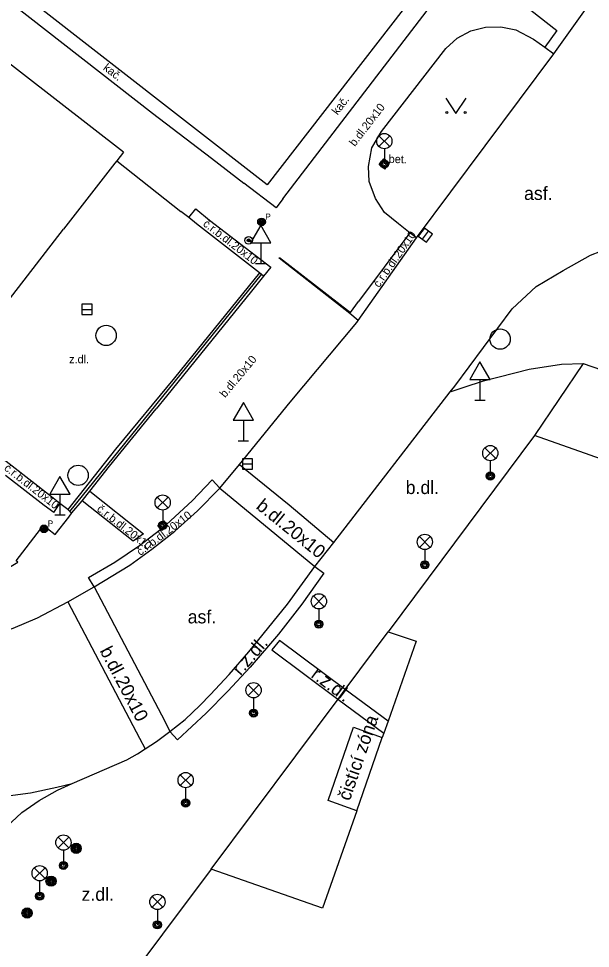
# Model space of a CAD drawing. Extents: x -598932 to -598196, y -1162207 to -1161504.
# Drawn here: x -598750.06 to -598721.95, y -1162147.07 to -1162101.35 of the extents above; entities that cross this region are included whole.
import ezdxf

# ---------------------------------------------------------------- set-up
doc = ezdxf.new("R2010")
doc.units = 0
for name, color, linetype in [('Level 25', 7, 'Continuous'), ('Level 27', 7, 'Continuous'), ('Level 33', 7, 'Continuous'), ('Level 34', 7, 'Continuous'), ('Level 36', 7, 'Continuous'), ('specificka linie pasportu komunikaci', 7, 'Continuous'), ('TM - budovy zdene_ betonove - VP', 7, 'Continuous'), ('TM - chodniky - VP', 7, 'Continuous'), ('TM - komunikace - VP', 7, 'Continuous'), ('TM - letecke snimky - pomocna linie', 7, 'Continuous'), ('TM - plot dreveny_ kovovy - VP', 7, 'Continuous'), ('TM - pomocna konstrukcna linie', 7, 'Continuous'), ('TM - popis povrchu', 7, 'Continuous'), ('TM - poznamka', 7, 'Continuous'), ('TM - rozhrani mezi zpev. plochami mezi sebou - VP', 7, 'Continuous'), ('TM - rozhrani ploch obecne - VP', 7, 'Continuous'), ('TM - vstup do budovy - zdene_ betonove', 7, 'Continuous'), ('Vrstva 34', 7, 'Continuous')]:
    doc.layers.add(name, color=color, linetype=linetype)

msp = doc.modelspace()

# ---------------------------------------------------------------- linework, layer by layer
at = {"layer": 'Level 25'}
for centre, radius in [((-598747.23, -1162142.15), 0.25), ((-598747.23, -1162142.15), 0.2), ((-598747.23, -1162142.15), 0.15), ((-598747.23, -1162142.15), 0.1), ((-598747.23, -1162142.15), 0.05), ((-598748.47, -1162143.76), 0.25), ((-598748.47, -1162143.76), 0.2), ((-598748.47, -1162143.76), 0.15), ((-598748.47, -1162143.76), 0.1), ((-598748.47, -1162143.76), 0.05), ((-598749.65, -1162145.33), 0.25), ((-598749.65, -1162145.33), 0.2), ((-598749.65, -1162145.33), 0.15), ((-598749.65, -1162145.33), 0.1), ((-598749.65, -1162145.33), 0.05)]:
    msp.add_circle(centre, radius, dxfattribs=at)
at = {"layer": 'Level 27'}
for p, q in [((-598730.21, -1162112.2), (-598729.91, -1162111.8)), ((-598746.95, -1162115.65), (-598746.45, -1162115.65)), ((-598739.06, -1162123.25), (-598738.56, -1162123.25))]:
    msp.add_line(p, q, dxfattribs=at)
for points in [[(-598730.01, -1162112.35), (-598729.71, -1162111.95), (-598730.11, -1162111.65), (-598730.41, -1162112.05)], [(-598746.95, -1162115.9), (-598746.45, -1162115.9), (-598746.45, -1162115.4), (-598746.95, -1162115.4)], [(-598739.06, -1162123.5), (-598738.56, -1162123.5), (-598738.56, -1162123), (-598739.06, -1162123)]]:
    msp.add_lwpolyline(points, close=True, dxfattribs=at)
for centre in [(-598745.76, -1162116.93), (-598726.39, -1162117.11), (-598747.14, -1162123.81)]:
    msp.add_circle(centre, 0.5, dxfattribs=at)
at = {"layer": 'Level 33'}
for p, q in [((-598732.345, -1162107.64), (-598731.815, -1162107.11)), ((-598732.345, -1162107.11), (-598731.815, -1162107.64)), ((-598732.08, -1162107.75), (-598732.08, -1162108.5)), ((-598727.135, -1162122.98), (-598726.605, -1162122.45)), ((-598727.135, -1162122.45), (-598726.605, -1162122.98)), ((-598726.87, -1162123.09), (-598726.87, -1162123.84)), ((-598743.245, -1162125.41), (-598742.715, -1162124.88)), ((-598743.245, -1162124.88), (-598742.715, -1162125.41)), ((-598742.98, -1162125.52), (-598742.98, -1162126.27)), ((-598730.355, -1162127.35), (-598729.825, -1162126.82)), ((-598730.355, -1162126.82), (-598729.825, -1162127.35)), ((-598730.09, -1162127.46), (-598730.09, -1162128.21)), ((-598735.565, -1162130.27), (-598735.035, -1162129.74)), ((-598735.565, -1162129.74), (-598735.035, -1162130.27)), ((-598735.3, -1162130.38), (-598735.3, -1162131.13)), ((-598738.775, -1162134.64), (-598738.245, -1162134.11)), ((-598738.775, -1162134.11), (-598738.245, -1162134.64)), ((-598738.51, -1162134.75), (-598738.51, -1162135.5)), ((-598742.115, -1162139.06), (-598741.585, -1162138.53)), ((-598742.115, -1162138.53), (-598741.585, -1162139.06)), ((-598741.85, -1162139.17), (-598741.85, -1162139.92)), ((-598748.125, -1162142.13), (-598747.595, -1162141.6)), ((-598748.125, -1162141.6), (-598747.595, -1162142.13)), ((-598747.86, -1162142.24), (-598747.86, -1162142.99)), ((-598749.295, -1162143.64), (-598748.765, -1162143.11)), ((-598749.295, -1162143.11), (-598748.765, -1162143.64)), ((-598749.03, -1162143.75), (-598749.03, -1162144.5)), ((-598743.505, -1162145.05), (-598742.975, -1162144.52)), ((-598743.505, -1162144.52), (-598742.975, -1162145.05)), ((-598743.24, -1162145.16), (-598743.24, -1162145.91))]:
    msp.add_line(p, q, dxfattribs=at)
for centre, radius in [((-598732.08, -1162107.375), 0.375), ((-598732.08, -1162108.5), 0.2), ((-598732.08, -1162108.5), 0.145), ((-598732.08, -1162108.5), 0.0876), ((-598726.87, -1162122.715), 0.375), ((-598726.87, -1162123.84), 0.2), ((-598726.87, -1162123.84), 0.145), ((-598726.87, -1162123.84), 0.0876), ((-598742.98, -1162125.145), 0.375), ((-598742.98, -1162126.27), 0.2), ((-598742.98, -1162126.27), 0.145), ((-598742.98, -1162126.27), 0.0876), ((-598730.09, -1162127.085), 0.375), ((-598730.09, -1162128.21), 0.2), ((-598730.09, -1162128.21), 0.145), ((-598730.09, -1162128.21), 0.0876), ((-598735.3, -1162130.005), 0.375), ((-598735.3, -1162131.13), 0.2), ((-598735.3, -1162131.13), 0.145), ((-598735.3, -1162131.13), 0.0876), ((-598738.51, -1162134.375), 0.375), ((-598738.51, -1162135.5), 0.2), ((-598738.51, -1162135.5), 0.145), ((-598738.51, -1162135.5), 0.0876), ((-598741.85, -1162138.795), 0.375), ((-598741.85, -1162139.92), 0.2), ((-598741.85, -1162139.92), 0.145), ((-598741.85, -1162139.92), 0.0876), ((-598747.86, -1162141.865), 0.375), ((-598749.03, -1162143.375), 0.375), ((-598747.86, -1162142.99), 0.2), ((-598747.86, -1162142.99), 0.145), ((-598747.86, -1162142.99), 0.0876), ((-598749.03, -1162144.5), 0.2), ((-598749.03, -1162144.5), 0.145), ((-598749.03, -1162144.5), 0.0876), ((-598743.24, -1162144.785), 0.375), ((-598743.24, -1162145.91), 0.2), ((-598743.24, -1162145.91), 0.145), ((-598743.24, -1162145.91), 0.0876)]:
    msp.add_circle(centre, radius, dxfattribs=at)
at = {"layer": 'Level 34'}
for p, q in [((-598738.16, -1162112.372), (-598738.16, -1162113.39)), ((-598738.41, -1162113.39), (-598737.91, -1162113.39)), ((-598727.38, -1162119.092), (-598727.38, -1162120.11)), ((-598727.63, -1162120.11), (-598727.13, -1162120.11)), ((-598739.01, -1162121.102), (-598739.01, -1162122.12)), ((-598739.26, -1162122.12), (-598738.76, -1162122.12)), ((-598748.03, -1162124.732), (-598748.03, -1162125.75)), ((-598748.28, -1162125.75), (-598747.78, -1162125.75))]:
    msp.add_line(p, q, dxfattribs=at)
for points in [[(-598738.66, -1162112.372), (-598737.66, -1162112.372), (-598738.16, -1162111.506)], [(-598727.88, -1162119.092), (-598726.88, -1162119.092), (-598727.38, -1162118.226)], [(-598739.51, -1162121.102), (-598738.51, -1162121.102), (-598739.01, -1162120.236)], [(-598748.53, -1162124.732), (-598747.53, -1162124.732), (-598748.03, -1162123.866)]]:
    msp.add_lwpolyline(points, close=True, dxfattribs=at)
at = {"layer": 'Level 36'}
msp.add_lwpolyline([(-598729.06, -1162105.27), (-598728.56, -1162106.02), (-598728.06, -1162105.27)], dxfattribs=at)
for centre in [(-598729.01, -1162105.97), (-598728.111, -1162105.97)]:
    msp.add_circle(centre, 0.05, dxfattribs=at)
at = {"layer": 'specificka linie pasportu komunikaci'}
msp.add_lwpolyline([(-598743.07, -1162126.46), (-598742.79, -1162126.22)], dxfattribs=at)
at = {"layer": 'TM - budovy zdene_ betonove - VP'}
for points in [[(-598744.91, -1162107.92), (-598779.49, -1162081.05), (-598782.15, -1162084.46), (-598784.27, -1162082.82), (-598784.63, -1162083.29), (-598786.93, -1162086.26)], [(-598744.91, -1162107.92), (-598745.24, -1162108.35), (-598745.33, -1162108.46), (-598747.85, -1162111.7)], [(-598724.7, -1162121.85), (-598731.89, -1162131.51), (-598730.52, -1162131.97), (-598731.9, -1162135.9)], [(-598688.27, -1162134.71), (-598724.7, -1162121.85)], [(-598731.9, -1162135.9), (-598732.1, -1162136.49)], [(-598733.44, -1162140.3), (-598732.18, -1162136.7)], [(-598732.1, -1162136.49), (-598732.18, -1162136.7)], [(-598733.44, -1162140.3), (-598735.12, -1162145.09), (-598740.6, -1162143.17), (-598747.78, -1162152.76)]]:
    msp.add_lwpolyline(points, dxfattribs=at)
at = {"layer": 'TM - chodniky - VP'}
for points in [[(-598750.48, -1162100.55), (-598743.48, -1162106), (-598740.58, -1162108.22), (-598738.99, -1162109.44)], [(-598737.07, -1162110.22), (-598729.98, -1162100.95)], [(-598730.9, -1162111.83), (-598731.39, -1162111.44), (-598732.07, -1162110.88), (-598732.51, -1162110.2), (-598732.82, -1162109.36), (-598732.86, -1162108.63), (-598732.69, -1162107.7), (-598732.22, -1162106.9), (-598729.06, -1162102.82), (-598728.5, -1162102.32), (-598727.83, -1162101.96), (-598727.11, -1162101.77), (-598726.35, -1162101.75), (-598725.62, -1162101.91), (-598724.74, -1162102.37), (-598724.19, -1162102.76)], [(-598724.19, -1162102.76), (-598723.74, -1162103.08)], [(-598737.07, -1162110.22), (-598737.4, -1162110.66), (-598738.99, -1162109.44)], [(-598730.5, -1162112.13), (-598730.83, -1162111.88), (-598730.9, -1162111.83)], [(-598728.84, -1162119.71), (-598728.16, -1162119.47), (-598727.2, -1162119.16), (-598724.96, -1162118.59), (-598723.37, -1162118.35), (-598722.3, -1162118.31)], [(-598722.3, -1162118.31), (-598721.4, -1162118.63)]]:
    msp.add_lwpolyline(points, dxfattribs=at)
at = {"layer": 'TM - komunikace - VP'}
for points in [[(-598723.74, -1162103.08), (-598722.03, -1162100.68)], [(-598730.5, -1162112.13), (-598723.74, -1162103.08)], [(-598745.24, -1162108.35), (-598742.08, -1162110.83)], [(-598738.22, -1162113.85), (-598741.32, -1162111.45), (-598741.69, -1162111.14), (-598742.08, -1162110.83)], [(-598733.44, -1162116.29), (-598733.37, -1162116.19), (-598730.5, -1162112.13)], [(-598728.84, -1162119.71), (-598728.62, -1162119.43), (-598725.8, -1162115.62), (-598724.61, -1162114.53), (-598723.29, -1162113.73), (-598721.94, -1162112.99), (-598721.43, -1162112.79)], [(-598738.22, -1162113.85), (-598742.4, -1162119.01), (-598745.3, -1162122.53), (-598747.65, -1162125.49), (-598748.03, -1162125.2), (-598748.45, -1162124.87), (-598750.53, -1162123.24), (-598750.89, -1162122.97), (-598751.31, -1162122.64)], [(-598739.21, -1162123.27), (-598736.71, -1162120.22), (-598733.44, -1162116.29)], [(-598734.57, -1162127.11), (-598728.84, -1162119.71)], [(-598740.17, -1162124.44), (-598739.21, -1162123.27)], [(-598746.35, -1162129.3), (-598744.59, -1162128.22), (-598743.52, -1162127.44), (-598742.39, -1162126.55), (-598741.27, -1162125.56), (-598740.17, -1162124.44)], [(-598735.49, -1162128.3), (-598734.57, -1162127.11)], [(-598742.62, -1162136.41), (-598741.88, -1162135.81), (-598741.16, -1162135.13), (-598740.63, -1162134.59), (-598739.71, -1162133.6), (-598738.74, -1162132.49), (-598736.85, -1162130.15), (-598735.49, -1162128.3)], [(-598747.64, -1162130.03), (-598746.35, -1162129.3)], [(-598759.22, -1162130.9), (-598758.4, -1162131.28), (-598757.4, -1162131.68), (-598756.39, -1162131.96), (-598755.17, -1162132.15), (-598753.93, -1162132.16), (-598752.87, -1162132.01), (-598751.76, -1162131.79), (-598750.33, -1162131.33), (-598749.13, -1162130.81), (-598747.64, -1162130.03)], [(-598743.84, -1162137.26), (-598743.28, -1162136.9), (-598742.62, -1162136.41)], [(-598747.43, -1162138.96), (-598744.75, -1162137.79), (-598744.22, -1162137.5), (-598743.84, -1162137.26)], [(-598748.16, -1162139.29), (-598747.43, -1162138.96)], [(-598751.34, -1162141.87), (-598750.66, -1162141.09), (-598749.9, -1162140.39), (-598749.06, -1162139.79), (-598748.16, -1162139.29)]]:
    msp.add_lwpolyline(points, dxfattribs=at)
at = {"layer": 'TM - letecke snimky - pomocna linie'}
for points in [[(-598734, -1162134.34), (-598731.89, -1162131.51)], [(-598734.35, -1162134.81), (-598734, -1162134.34)], [(-598740.6, -1162143.17), (-598734.35, -1162134.81)]]:
    msp.add_lwpolyline(points, dxfattribs=at)
at = {"layer": 'TM - plot dreveny_ kovovy - VP'}
msp.add_lwpolyline([(-598687.05, -1162043.92), (-598727.7, -1162096.43), (-598737.84, -1162109.52), (-598781.4, -1162075.64), (-598785.64, -1162072.35)], dxfattribs=at)
at = {"layer": 'TM - pomocna konstrukcna linie'}
msp.add_lwpolyline([(-598737.26, -1162113.13), (-598737.23, -1162113.1), (-598733.75, -1162115.81)], dxfattribs=at)
at = {"layer": 'TM - rozhrani mezi zpev. plochami mezi sebou - VP'}
for points in [[(-598728.04, -1162098.44), (-598723.6, -1162101.94), (-598724.19, -1162102.76)], [(-598741.69, -1162111.14), (-598741.35, -1162110.71), (-598740.67, -1162111.27), (-598737.66, -1162113.58), (-598738.02, -1162114.01)], [(-598730.83, -1162111.88), (-598733.35, -1162115.27)], [(-598733.78, -1162115.85), (-598733.75, -1162115.81), (-598733.35, -1162115.27)], [(-598747.44, -1162125.66), (-598746.94, -1162125.06), (-598746.57, -1162124.59), (-598745.6, -1162123.36), (-598743.3, -1162120.54)], [(-598748.34, -1162125.63), (-598748.81, -1162125.3), (-598750.71, -1162123.81)], [(-598740.17, -1162124.44), (-598740.54, -1162124.03), (-598741.53, -1162125.07), (-598742.79, -1162126.22)], [(-598746.57, -1162124.59), (-598743.93, -1162126.68), (-598744.43, -1162127.05), (-598746.94, -1162125.06)], [(-598740.17, -1162124.44), (-598735.49, -1162128.3)], [(-598748.34, -1162125.63), (-598748.03, -1162125.2)], [(-598750.76, -1162128.47), (-598750.11, -1162128.08), (-598750.19, -1162128.01), (-598748.99, -1162126.46), (-598748.84, -1162126.26), (-598748.64, -1162126.42), (-598748.26, -1162126.72), (-598747.6, -1162125.86), (-598747.44, -1162125.66)], [(-598746.35, -1162129.3), (-598746.62, -1162128.83), (-598745.33, -1162128.08), (-598744.12, -1162127.26), (-598743.07, -1162126.46)], [(-598735.49, -1162128.3), (-598735.06, -1162128.62), (-598736.14, -1162130.15), (-598737.28, -1162131.62), (-598738.67, -1162133.24), (-598739.77, -1162134.43), (-598740.84, -1162135.5), (-598742.25, -1162136.81), (-598742.62, -1162136.41)], [(-598746.35, -1162129.3), (-598742.88, -1162135.9), (-598742.62, -1162136.41)], [(-598734, -1162134.34), (-598737.23, -1162131.93), (-598737.61, -1162132.39), (-598734.36, -1162134.81)], [(-598731.9, -1162135.9), (-598734, -1162134.34)], [(-598734.36, -1162134.81), (-598732.1, -1162136.49)]]:
    msp.add_lwpolyline(points, dxfattribs=at)
at = {"layer": 'TM - rozhrani ploch obecne - VP'}
for points in [[(-598732.34, -1162108.53), (-598732.11, -1162108.24)], [(-598731.82, -1162108.47), (-598732.11, -1162108.24)], [(-598732.05, -1162108.76), (-598732.34, -1162108.53)], [(-598732.05, -1162108.76), (-598731.82, -1162108.47)], [(-598733.78, -1162115.85), (-598737.26, -1162113.13)], [(-598738.02, -1162114.01), (-598738.12, -1162113.93), (-598738.22, -1162113.85)], [(-598747.54, -1162125.58), (-598738.12, -1162113.93)], [(-598738.02, -1162114.01), (-598738.61, -1162114.75), (-598742.8, -1162119.91), (-598743.3, -1162120.54)], [(-598733.37, -1162116.19), (-598733.78, -1162115.85)], [(-598722.3, -1162118.31), (-598724.7, -1162121.85)], [(-598739.21, -1162123.27), (-598738.93, -1162123.5), (-598736.76, -1162125.26), (-598734.57, -1162127.11)], [(-598747.65, -1162125.49), (-598747.54, -1162125.58), (-598747.44, -1162125.66)], [(-598743.22, -1162126.27), (-598742.93, -1162126.04), (-598742.79, -1162126.22)], [(-598748.79, -1162126.61), (-598748.99, -1162126.46)], [(-598748.64, -1162126.42), (-598748.79, -1162126.61)], [(-598743.07, -1162126.46), (-598743.22, -1162126.27)], [(-598742.79, -1162126.22), (-598742.73, -1162126.3), (-598743.02, -1162126.53), (-598743.07, -1162126.46)], [(-598747.64, -1162130.03), (-598744.12, -1162136.74), (-598743.84, -1162137.26)], [(-598733.44, -1162140.3), (-598734.85, -1162139.8), (-598733.59, -1162136.2), (-598732.18, -1162136.7)], [(-598762.4, -1162137.06), (-598760.96, -1162137.89), (-598759.11, -1162138.67), (-598757.73, -1162139.1), (-598756.05, -1162139.47), (-598754.2, -1162139.69), (-598752.62, -1162139.71), (-598751.1, -1162139.63), (-598749.48, -1162139.42), (-598748.19, -1162139.14), (-598747.43, -1162138.96)]]:
    msp.add_lwpolyline(points, dxfattribs=at)
at = {"layer": 'TM - vstup do budovy - zdene_ betonove'}
msp.add_lwpolyline([(-598752.13, -1162117.23), (-598747.85, -1162111.7)], dxfattribs=at)
at = {"layer": 'Vrstva 34'}
for centre, radius in [((-598738.12, -1162111.35), 0.188), ((-598738.12, -1162111.35), 0.15), ((-598738.12, -1162111.35), 0.113), ((-598738.12, -1162111.35), 0.075), ((-598738.12, -1162111.35), 0.0375), ((-598738.75, -1162112.26), 0.188), ((-598738.75, -1162112.26), 0.075), ((-598738.75, -1162112.26), 0.0375), ((-598748.82, -1162126.44), 0.188), ((-598748.82, -1162126.44), 0.15), ((-598748.82, -1162126.44), 0.113), ((-598748.82, -1162126.44), 0.075), ((-598748.82, -1162126.44), 0.0375)]:
    msp.add_circle(centre, radius, dxfattribs=at)

# ---------------------------------------------------------------- texts
at = {"layer": 'TM - popis povrchu'}
for s, height, rotation, p in [('kač.', 0.4, 322.2487, (-598745.94, -1162103.84)), ('kač.', 0.4, 52.5868, (-598734.38, -1162106.12)), ('b.dl.20x10', 0.4, 52.37, (-598733.53, -1162107.67)), ('bet.', 0.4, 359, (-598731.87, -1162108.45)), ('č.r.b.dl.20x10', 0.4, 322.2532, (-598741.03, -1162111.51)), ('č.r.b.dl.20x10', 0.4, 55, (-598732.34, -1162114.61)), ('b.dl.20x10', 0.4, 50.2375, (-598739.91, -1162120.02)), ('č.r.b.dl.20x10', 0.4, 322, (-598750.81, -1162123.52)), ('č.r.b.dl.20x10', 0.4, 322, (-598746.25, -1162125.53)), ('b.dl.20x10', 0.65, 321, (-598738.43, -1162125.41)), ('č.r.b.dl.20x10', 0.4, 37, (-598744.08, -1162127.78)), ('r.z.dl.', 0.65, 49, (-598739.15, -1162133.69)), ('b.dl.20x10', 0.65, 297.66, (-598746.09, -1162132.43)), ('r.z.dl.', 0.65, 323, (-598735.73, -1162133.71))]:
    msp.add_text(s, height=height, rotation=rotation, dxfattribs=at).set_placement(p)
for s, height, p in [('asf.', 0.65, (-598725.21, -1162110.27)), ('z.dl.', 0.4, (-598747.58, -1162118.3)), ('b.dl.', 0.65, (-598731.03, -1162124.73)), ('asf.', 0.65, (-598741.75, -1162131.09)), ('z.dl.', 0.65, (-598746.97, -1162144.73))]:
    msp.add_text(s, height=height, dxfattribs=at).set_placement(p)
at = {"layer": 'TM - poznamka'}
msp.add_text('čistící zóna', height=0.65, rotation=71, dxfattribs=at).set_placement((-598733.78, -1162139.85))
at = {"layer": 'Vrstva 34'}
for p in [(-598737.932, -1162111.237), (-598748.632, -1162126.327)]:
    msp.add_text('P', height=0.3, dxfattribs=at).set_placement(p)

doc.saveas('drawing.dxf')
